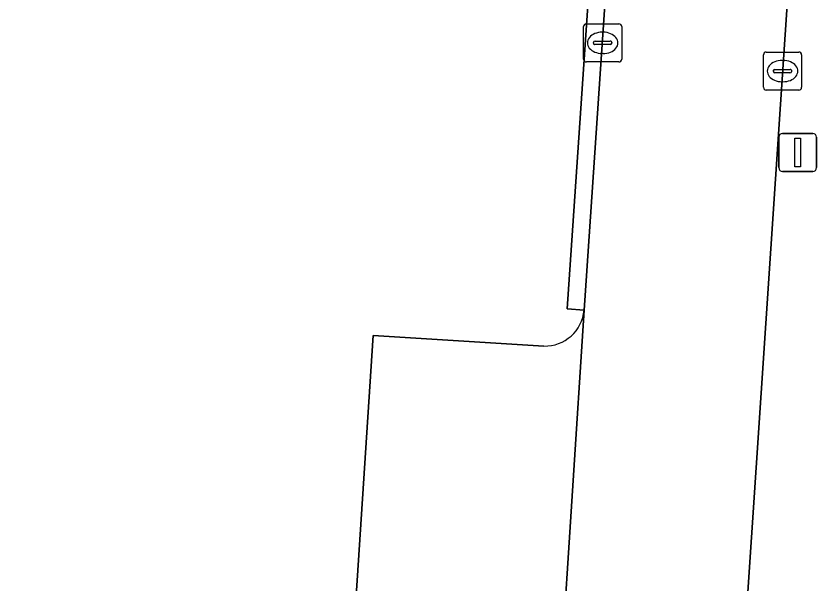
# Model space of a CAD drawing. Extents: x 161848 to 162726, y 385382 to 386521.
# Drawn here: x 161955.53 to 161976.57, y 386154.47 to 386169.38 of the extents above; entities that cross this region are included whole.
import ezdxf

# ---------------------------------------------------------------- set-up
doc = ezdxf.new("R2010")
doc.units = 0
for name, color, linetype in [('IMGEO_Groenvoorziening', 7, 'Continuous'), ('IMGEO_Kolk', 7, 'Continuous'), ('IMGEO_Lichtmast', 7, 'Continuous'), ('IMGEO_Parkeervlak_open', 7, 'Continuous'), ('IMGEO_Rijbaan_lokaal_open', 7, 'Continuous'), ('IMGEO_Verkeerseiland_open', 7, 'Continuous'), ('IMGEO_Voetpad_open', 7, 'Continuous')]:
    doc.layers.add(name, color=color, linetype=linetype)

msp = doc.modelspace()

# ---------------------------------------------------------------- linework, layer by layer
at = {"layer": 'IMGEO_Groenvoorziening'}
for points in [[(161973.622, 386224.131), (161969.156, 386224.443), (161970.081, 386236.899), (161970.003, 386237.069), (161959.96, 386237.714), (161960.789, 386250), (161961.577, 386261.676), (161960.683, 386261.649), (161960.872, 386264.321), (161951.691, 386264.934), (161951.406, 386249.482), (161944.516, 386146.672), (161954.397, 386146.32), (161963.923, 386145.981), (161964.898, 386160.997), (161969.377, 386160.715)], [(161970.434, 386161.661), (161969.985, 386161.69), (161974.167, 386223.078)]]:
    msp.add_lwpolyline(points, dxfattribs=at)
msp.add_arc((161969.398, 386161.755), 1.04, 268.8192, 354.837, dxfattribs=at)
at = {"layer": 'IMGEO_Kolk'}
for p, q in [((161970.419, 386168.252), (161970.419, 386169.104)), ((161970.494, 386169.178), (161971.346, 386169.178)), ((161971.42, 386169.104), (161971.42, 386168.252)), ((161970.907, 386168.958), (161970.932, 386168.958)), ((161970.678, 386168.672), (161970.678, 386168.684)), ((161971.116, 386168.635), (161970.718, 386168.635)), ((161970.721, 386168.721), (161971.119, 386168.721)), ((161971.162, 386168.684), (161971.162, 386168.672)), ((161970.93, 386168.398), (161970.905, 386168.398)), ((161975.213, 386168.437), (161976.065, 386168.437)), ((161975.138, 386167.511), (161975.138, 386168.363)), ((161975.626, 386168.217), (161975.651, 386168.217)), ((161976.139, 386168.363), (161976.139, 386167.511)), ((161971.346, 386168.178), (161970.494, 386168.178)), ((161975.44, 386167.98), (161975.838, 386167.98)), ((161975.397, 386167.931), (161975.397, 386167.943)), ((161975.835, 386167.894), (161975.437, 386167.894)), ((161975.881, 386167.943), (161975.881, 386167.931)), ((161975.649, 386167.657), (161975.624, 386167.657)), ((161976.065, 386167.437), (161975.213, 386167.437))]:
    msp.add_line(p, q, dxfattribs=at)
for points in [[(161970.419, 386168.252), (161970.419, 386169.104)], [(161970.494, 386169.178), (161971.346, 386169.178)], [(161971.42, 386169.104), (161971.42, 386168.252)], [(161975.213, 386168.437), (161976.065, 386168.437)], [(161975.138, 386167.511), (161975.138, 386168.363)], [(161976.139, 386168.363), (161976.139, 386167.511)], [(161971.346, 386168.178), (161970.494, 386168.178)], [(161976.065, 386167.437), (161975.213, 386167.437)]]:
    msp.add_lwpolyline(points, dxfattribs=at)
for centre, radius, start, end in [((161970.496, 386169.102), 0.0765, 91.552, 178.448), ((161970.496, 386169.102), 0.0765, 91.552, 178.448), ((161971.344, 386169.102), 0.0765, 1.552, 88.448), ((161971.344, 386169.102), 0.0765, 1.552, 88.448), ((161970.718, 386168.681), 0.0403, 85.8775, 175.7526), ((161970.715, 386168.671), 0.0366, 178.938, 274.7102), ((161971.119, 386168.678), 0.043, 264.8664, 352.4533), ((161971.123, 386168.683), 0.0386, 1.7309, 96.639), ((161975.215, 386168.361), 0.0765, 91.552, 178.448), ((161975.215, 386168.361), 0.0765, 91.552, 178.448), ((161976.063, 386168.361), 0.0765, 1.552, 88.448), ((161976.063, 386168.361), 0.0765, 1.552, 88.448), ((161970.496, 386168.254), 0.0765, 181.552, 268.448), ((161970.496, 386168.254), 0.0765, 181.552, 268.448), ((161971.344, 386168.254), 0.0765, 271.552, 358.448), ((161971.344, 386168.254), 0.0765, 271.552, 358.448), ((161975.437, 386167.94), 0.0403, 85.8775, 175.7526), ((161975.842, 386167.942), 0.0386, 1.7309, 96.639), ((161975.434, 386167.93), 0.0366, 178.938, 274.7102), ((161975.838, 386167.937), 0.043, 264.8664, 352.4533), ((161975.215, 386167.513), 0.0765, 181.552, 268.448), ((161975.215, 386167.513), 0.0765, 181.552, 268.448), ((161976.063, 386167.513), 0.0765, 271.552, 358.448), ((161976.063, 386167.513), 0.0765, 271.552, 358.448)]:
    msp.add_arc(centre, radius, start, end, dxfattribs=at)
for centre, major_axis, ratio, start_param, end_param in [((161970.906, 386168.678), (-0.387, 0.002), 0.722429, 4.712389, 7.853982), ((161970.931, 386168.678), (-0.39, 0.002), 0.717154, 1.570796, 4.712389), ((161975.625, 386167.937), (-0.387, 0.002), 0.722429, 4.712389, 7.853982), ((161975.65, 386167.937), (-0.39, 0.002), 0.717154, 1.570796, 4.712389)]:
    msp.add_ellipse(centre, major_axis=major_axis, ratio=ratio, start_param=start_param, end_param=end_param, dxfattribs=at)
at = {"layer": 'IMGEO_Lichtmast'}
for p, q in [((161975.64, 386166.301), (161976.43, 386166.301)), ((161976.43, 386166.301), (161975.64, 386166.301)), ((161975.54, 386165.401), (161975.54, 386166.201)), ((161975.54, 386166.201), (161975.54, 386165.401)), ((161976.53, 386166.201), (161976.53, 386165.401)), ((161976.53, 386165.401), (161976.53, 386166.201)), ((161976.43, 386165.301), (161975.64, 386165.301)), ((161975.64, 386165.301), (161976.43, 386165.301))]:
    msp.add_line(p, q, dxfattribs=at)
msp.add_lwpolyline([(161975.96, 386166.176), (161976.11, 386166.176), (161976.11, 386165.426), (161975.96, 386165.426), (161975.96, 386166.176)], dxfattribs=at)
for centre, start, end in [((161975.64, 386166.201), 90, 180), ((161975.64, 386166.201), 90, 180), ((161976.43, 386166.201), 0, 90), ((161976.43, 386166.201), 360, 90), ((161975.64, 386165.401), 180, 270), ((161975.64, 386165.401), 180, 270), ((161976.43, 386165.401), 270, 0), ((161976.43, 386165.401), 270, 0)]:
    msp.add_arc(centre, 0.1, start, end, dxfattribs=at)
at = {"layer": 'IMGEO_Parkeervlak_open'}
for points in [[(161969.352, 386144.813), (161969.52, 386147.428), (161970.434, 386161.661)], [(161969.377, 386160.715), (161964.898, 386160.997), (161963.923, 386145.981), (161968.432, 386145.705)]]:
    msp.add_lwpolyline(points, dxfattribs=at)
msp.add_arc((161969.398, 386161.755), 1.04, 268.8192, 354.837, dxfattribs=at)
at = {"layer": 'IMGEO_Rijbaan_lokaal_open'}
msp.add_lwpolyline([(161979.722, 386228.416), (161975.001, 386228.781), (161974.584, 386223.052), (161970.434, 386161.661), (161969.52, 386147.428), (161974.259, 386147.202), (161977.919, 386201.963)], close=True, dxfattribs=at)
at = {"layer": 'IMGEO_Verkeerseiland_open'}
msp.add_lwpolyline([(161974.167, 386223.078), (161969.985, 386161.69), (161970.434, 386161.661), (161974.584, 386223.052)], close=True, dxfattribs=at)
at = {"layer": 'IMGEO_Voetpad_open'}
msp.add_lwpolyline([(161981.585, 386228.399), (161979.722, 386228.416), (161977.919, 386201.963), (161974.259, 386147.202), (161974.226, 386146.71)], dxfattribs=at)

doc.saveas('drawing.dxf')
